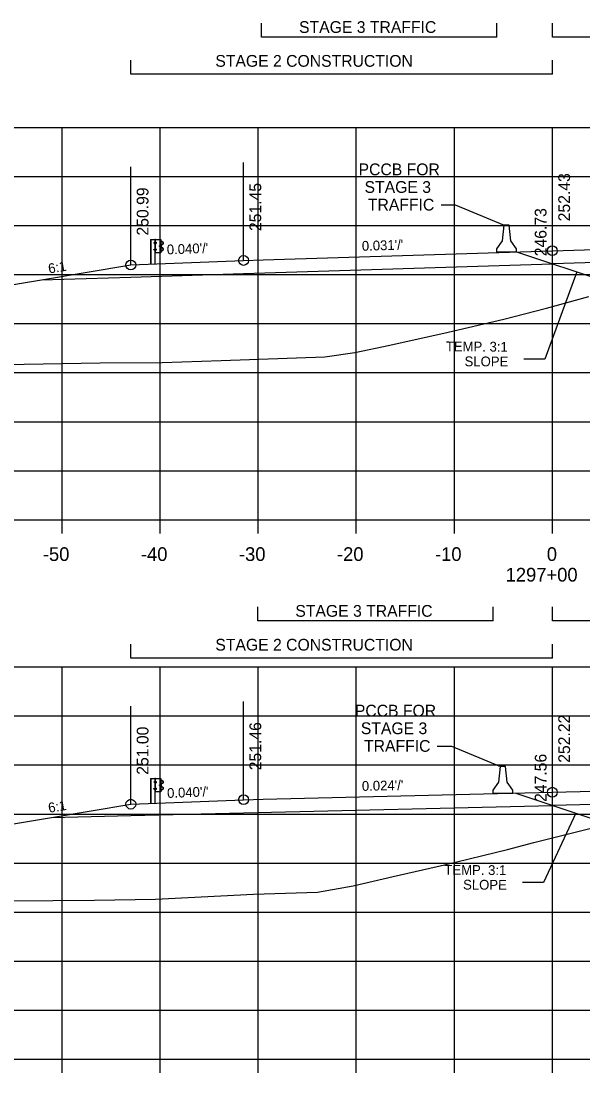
# Model space of a CAD drawing. Extents: x 1342547 to 1344156, y -1532351 to -1517216.
# Drawn here: x 1342648.7 to 1342706, y -1520540.3 to -1520433 of the extents above; entities that cross this region are included whole.
import ezdxf

# ---------------------------------------------------------------- set-up
doc = ezdxf.new("R2010")
doc.units = 0
for name, color, linetype in [('R_Alt Surface', 7, 'Continuous'), ('R_Axis', 7, 'Continuous'), ('R_Axis Annot', 7, 'Continuous'), ('R_Draft', 7, 'Continuous'), ('R_Exist Surface', 7, 'Continuous'), ('R_Fin Surface', 7, 'Continuous'), ('R_Grid', 7, 'Continuous'), ('R_MOT', 7, 'Continuous'), ('R_No Plot', 7, 'Continuous'), ('R_Xsect Elev', 7, 'Continuous'), ('R_Xsect Slope', 7, 'Continuous')]:
    doc.layers.add(name, color=color, linetype=linetype)

msp = doc.modelspace()

# ---------------------------------------------------------------- linework, layer by layer
at = {"layer": 'R_Alt Surface'}
for p, q in [((1342734.37, -1520456.79), (1342702.87, -1520457.78)), ((1342734.37, -1520512.23), (1342702.87, -1520512.99))]:
    msp.add_line(p, q, dxfattribs=at)
for points in [[(1342659.87, -1520459.12), (1342671.37, -1520458.76), (1342702.87, -1520457.78)], [(1342650.76, -1520459.4), (1342659.87, -1520459.12)], [(1342659.87, -1520514.02), (1342671.37, -1520513.75), (1342702.87, -1520512.99)], [(1342651.79, -1520514.22), (1342659.87, -1520514.02)]]:
    msp.add_lwpolyline(points, dxfattribs=at)
at = {"layer": 'R_Axis'}
for p, q in [((1342562.87, -1520483.87), (1342842.87, -1520483.87)), ((1342652.87, -1520485.27), (1342652.87, -1520483.87)), ((1342662.87, -1520485.27), (1342662.87, -1520483.87)), ((1342672.87, -1520485.27), (1342672.87, -1520483.87)), ((1342682.87, -1520485.27), (1342682.87, -1520483.87)), ((1342692.87, -1520485.27), (1342692.87, -1520483.87)), ((1342702.87, -1520485.27), (1342702.87, -1520483.87)), ((1342562.87, -1520538.87), (1342842.87, -1520538.87)), ((1342652.87, -1520540.27), (1342652.87, -1520538.87)), ((1342662.87, -1520540.27), (1342662.87, -1520538.87)), ((1342672.87, -1520540.27), (1342672.87, -1520538.87)), ((1342682.87, -1520540.27), (1342682.87, -1520538.87)), ((1342692.87, -1520540.27), (1342692.87, -1520538.87)), ((1342702.87, -1520540.27), (1342702.87, -1520538.87))]:
    msp.add_line(p, q, dxfattribs=at)
at = {"layer": 'R_Draft'}
for p, q in [((1342673.21, -1520434.65), (1342673.21, -1520433.22)), ((1342697.21, -1520434.65), (1342697.21, -1520433.22)), ((1342702.87, -1520434.65), (1342702.87, -1520433.22)), ((1342697.21, -1520434.65), (1342673.21, -1520434.65)), ((1342740.37, -1520434.65), (1342702.87, -1520434.65)), ((1342659.87, -1520438.45), (1342659.87, -1520437.02)), ((1342702.87, -1520438.45), (1342702.87, -1520437.02)), ((1342702.87, -1520438.45), (1342659.87, -1520438.45)), ((1342661.87, -1520455.28), (1342661.87, -1520457.79)), ((1342661.9, -1520455.28), (1342661.9, -1520457.79)), ((1342662.39, -1520455.28), (1342662.33, -1520455.28)), ((1342662.36, -1520457.79), (1342662.36, -1520455.28)), ((1342662.39, -1520455.28), (1342662.39, -1520455.28)), ((1342662.89, -1520456.64), (1342662.89, -1520455.28)), ((1342663.04, -1520455.49), (1342662.93, -1520455.43)), ((1342663.02, -1520455.51), (1342662.93, -1520455.46)), ((1342663.15, -1520455.61), (1342663.02, -1520455.51)), ((1342663.17, -1520455.6), (1342663.04, -1520455.49)), ((1342662.26, -1520456.38), (1342662.26, -1520456.28)), ((1342662.31, -1520456.3), (1342662.26, -1520456.3)), ((1342662.31, -1520456.36), (1342662.26, -1520456.36)), ((1342662.31, -1520456.39), (1342662.26, -1520456.39)), ((1342662.27, -1520455.69), (1342662.27, -1520455.59)), ((1342662.32, -1520455.7), (1342662.27, -1520455.7)), ((1342662.31, -1520456.27), (1342662.27, -1520456.27)), ((1342662.31, -1520456.36), (1342662.27, -1520456.36)), ((1342662.32, -1520455.58), (1342662.28, -1520455.58)), ((1342662.32, -1520455.61), (1342662.28, -1520455.61)), ((1342662.32, -1520455.67), (1342662.28, -1520455.67)), ((1342662.32, -1520455.67), (1342662.28, -1520455.67)), ((1342662.31, -1520456.39), (1342662.31, -1520456.27)), ((1342662.32, -1520455.7), (1342662.32, -1520455.58)), ((1342662.39, -1520456.64), (1342662.36, -1520456.64)), ((1342662.45, -1520455.65), (1342662.39, -1520455.65)), ((1342662.45, -1520456.33), (1342662.39, -1520456.33)), ((1342662.4, -1520455.58), (1342662.45, -1520455.58)), ((1342662.4, -1520455.71), (1342662.45, -1520455.71)), ((1342662.45, -1520456.27), (1342662.4, -1520456.27)), ((1342662.45, -1520456.39), (1342662.4, -1520456.39)), ((1342662.45, -1520455.58), (1342662.45, -1520455.71)), ((1342662.45, -1520456.39), (1342662.45, -1520456.27)), ((1342662.88, -1520455.9), (1342662.83, -1520455.9)), ((1342662.83, -1520456.01), (1342662.83, -1520455.91)), ((1342662.88, -1520455.93), (1342662.83, -1520455.93)), ((1342662.88, -1520455.99), (1342662.83, -1520455.99)), ((1342662.88, -1520456.02), (1342662.83, -1520456.02)), ((1342662.88, -1520455.99), (1342662.84, -1520455.99)), ((1342662.88, -1520456.02), (1342662.88, -1520455.9)), ((1342662.92, -1520456.48), (1342663.03, -1520456.43)), ((1342662.93, -1520456.02), (1342662.93, -1520455.89)), ((1342662.93, -1520456.5), (1342663.04, -1520456.44)), ((1342662.96, -1520456.02), (1342662.96, -1520455.89)), ((1342663.13, -1520456.2), (1342662.97, -1520456.1)), ((1342662.98, -1520455.82), (1342663.15, -1520455.72)), ((1342662.99, -1520455.84), (1342663.16, -1520455.74)), ((1342663.14, -1520456.18), (1342662.99, -1520456.08)), ((1342663.03, -1520456.43), (1342663.16, -1520456.32)), ((1342663.04, -1520456.44), (1342663.17, -1520456.33)), ((1342699.21, -1520456.56), (1342712.21, -1520460.89)), ((1342672.83, -1520494.18), (1342672.83, -1520492.75)), ((1342696.83, -1520494.18), (1342696.83, -1520492.75)), ((1342702.87, -1520494.18), (1342702.87, -1520492.75)), ((1342696.83, -1520494.18), (1342672.83, -1520494.18)), ((1342740.37, -1520494.18), (1342702.87, -1520494.18)), ((1342659.87, -1520497.98), (1342659.87, -1520496.55)), ((1342702.87, -1520497.98), (1342702.87, -1520496.55)), ((1342702.87, -1520497.98), (1342659.87, -1520497.98)), ((1342661.87, -1520510.25), (1342661.87, -1520512.76)), ((1342661.9, -1520510.25), (1342661.9, -1520512.76)), ((1342662.4, -1520510.24), (1342662.33, -1520510.25)), ((1342662.36, -1520512.76), (1342662.36, -1520510.24)), ((1342662.4, -1520510.24), (1342662.39, -1520510.24)), ((1342662.9, -1520511.61), (1342662.9, -1520510.25)), ((1342662.26, -1520511.35), (1342662.26, -1520511.25)), ((1342662.27, -1520510.66), (1342662.27, -1520510.56)), ((1342662.32, -1520511.24), (1342662.27, -1520511.24)), ((1342662.32, -1520511.27), (1342662.27, -1520511.27)), ((1342662.32, -1520511.33), (1342662.27, -1520511.33)), ((1342662.32, -1520511.33), (1342662.27, -1520511.33)), ((1342662.33, -1520510.55), (1342662.28, -1520510.55)), ((1342662.33, -1520510.58), (1342662.28, -1520510.58)), ((1342662.33, -1520510.64), (1342662.28, -1520510.64)), ((1342662.33, -1520510.64), (1342662.28, -1520510.64)), ((1342662.33, -1520510.67), (1342662.28, -1520510.67)), ((1342662.32, -1520511.36), (1342662.32, -1520511.24)), ((1342662.33, -1520510.67), (1342662.33, -1520510.55)), ((1342662.4, -1520510.55), (1342662.45, -1520510.55)), ((1342662.45, -1520510.62), (1342662.4, -1520510.62)), ((1342662.4, -1520510.68), (1342662.45, -1520510.68)), ((1342662.45, -1520511.24), (1342662.4, -1520511.24)), ((1342662.45, -1520511.3), (1342662.4, -1520511.3)), ((1342662.45, -1520510.55), (1342662.45, -1520510.68)), ((1342662.45, -1520511.36), (1342662.45, -1520511.24)), ((1342662.83, -1520510.98), (1342662.83, -1520510.88)), ((1342662.88, -1520510.9), (1342662.83, -1520510.9)), ((1342662.88, -1520510.96), (1342662.83, -1520510.96)), ((1342662.88, -1520510.99), (1342662.83, -1520510.99)), ((1342662.88, -1520510.87), (1342662.84, -1520510.87)), ((1342662.88, -1520510.96), (1342662.84, -1520510.96)), ((1342662.88, -1520510.99), (1342662.88, -1520510.87)), ((1342663.04, -1520510.46), (1342662.93, -1520510.4)), ((1342663.03, -1520510.48), (1342662.93, -1520510.43)), ((1342662.94, -1520510.99), (1342662.94, -1520510.86)), ((1342662.96, -1520510.99), (1342662.96, -1520510.86)), ((1342662.98, -1520510.79), (1342663.15, -1520510.69)), ((1342663.13, -1520511.16), (1342662.98, -1520511.07)), ((1342663.14, -1520511.14), (1342662.99, -1520511.05)), ((1342663, -1520510.81), (1342663.17, -1520510.71)), ((1342663.16, -1520510.58), (1342663.03, -1520510.48)), ((1342663.03, -1520511.4), (1342663.16, -1520511.29)), ((1342663.17, -1520510.56), (1342663.04, -1520510.46)), ((1342663.05, -1520511.41), (1342663.17, -1520511.3)), ((1342662.32, -1520511.36), (1342662.27, -1520511.36)), ((1342662.4, -1520511.61), (1342662.36, -1520511.61)), ((1342662.45, -1520511.36), (1342662.4, -1520511.36)), ((1342662.92, -1520511.45), (1342663.03, -1520511.4)), ((1342662.93, -1520511.47), (1342663.05, -1520511.41)), ((1342699.13, -1520511.74), (1342710.26, -1520515.45))]:
    msp.add_line(p, q, dxfattribs=at)
for points in [[(1342691.51, -1520451.75), (1342692.95, -1520451.75)], [(1342692.95, -1520451.75), (1342697.96, -1520453.83)], [(1342661.87, -1520455.28), (1342662.33, -1520455.28), (1342662.32, -1520457.79)], [(1342691.13, -1520506.94), (1342692.57, -1520506.94)], [(1342692.57, -1520506.94), (1342697.57, -1520509.03)], [(1342661.87, -1520510.25), (1342662.33, -1520510.25), (1342662.33, -1520512.76)]]:
    msp.add_lwpolyline(points, dxfattribs=at)
for points in [[(1342662.32, -1520455.56), (1342662.32, -1520455.73), (1342662.33, -1520455.73), (1342662.33, -1520455.56)], [(1342662.92, -1520455.28), (1342662.92, -1520456.64), (1342662.39, -1520456.64), (1342662.39, -1520455.28)], [(1342662.26, -1520456.3), (1342662.26, -1520456.36), (1342662.23, -1520456.36), (1342662.23, -1520456.3)], [(1342662.27, -1520455.61), (1342662.27, -1520455.67), (1342662.24, -1520455.67), (1342662.24, -1520455.61)], [(1342662.31, -1520456.25), (1342662.31, -1520456.42), (1342662.32, -1520456.42), (1342662.32, -1520456.25)], [(1342662.45, -1520455.58), (1342662.45, -1520455.71), (1342662.39, -1520455.71), (1342662.39, -1520455.58)], [(1342662.45, -1520456.27), (1342662.45, -1520456.39), (1342662.39, -1520456.39), (1342662.39, -1520456.27)], [(1342662.82, -1520455.93), (1342662.82, -1520455.99), (1342662.8, -1520455.99), (1342662.8, -1520455.93)], [(1342662.88, -1520455.88), (1342662.88, -1520456.05), (1342662.89, -1520456.05), (1342662.89, -1520455.88)], [(1342662.92, -1520510.25), (1342662.92, -1520511.61), (1342662.4, -1520511.61), (1342662.4, -1520510.24)], [(1342662.26, -1520511.27), (1342662.26, -1520511.33), (1342662.23, -1520511.33), (1342662.23, -1520511.27)], [(1342662.27, -1520510.58), (1342662.27, -1520510.64), (1342662.25, -1520510.64), (1342662.25, -1520510.58)], [(1342662.32, -1520511.22), (1342662.32, -1520511.38), (1342662.33, -1520511.38), (1342662.33, -1520511.22)], [(1342662.33, -1520510.53), (1342662.33, -1520510.7), (1342662.34, -1520510.7), (1342662.34, -1520510.53)], [(1342662.45, -1520510.55), (1342662.45, -1520510.68), (1342662.4, -1520510.68), (1342662.4, -1520510.55)], [(1342662.45, -1520511.24), (1342662.45, -1520511.36), (1342662.4, -1520511.36), (1342662.4, -1520511.24)], [(1342662.83, -1520510.9), (1342662.83, -1520510.96), (1342662.8, -1520510.96), (1342662.8, -1520510.9)], [(1342662.88, -1520510.85), (1342662.88, -1520511.02), (1342662.89, -1520511.02), (1342662.89, -1520510.85)]]:
    msp.add_lwpolyline(points, close=True, dxfattribs=at)
for centre, radius, start, end in [((1342662.28, -1520456.28), 0.022, 134.5745, 222.2244), ((1342662.35, -1520456.33), 0.0922, 159.7423, 200.2577), ((1342662.28, -1520456.38), 0.025, 140.9334, 216.6234), ((1342662.29, -1520455.59), 0.022, 134.5745, 222.2244), ((1342662.36, -1520455.64), 0.0922, 159.7423, 200.2577), ((1342662.29, -1520455.69), 0.025, 140.9334, 216.6234), ((1342662.85, -1520455.91), 0.022, 134.5745, 222.2244), ((1342662.92, -1520455.96), 0.0922, 159.7423, 200.2577), ((1342662.85, -1520456.01), 0.025, 140.9334, 216.6234), ((1342663.02, -1520455.9), 0.0865, 118.106, 175.0444), ((1342663, -1520456.03), 0.0703, 171.7804, 246.8536), ((1342662.95, -1520455.97), 0.0453, 282.9554, 86.0697), ((1342663.02, -1520455.9), 0.0622, 118.106, 175.0444), ((1342663, -1520456.03), 0.0462, 171.7804, 246.8536), ((1342663.09, -1520456.27), 0.0854, 325.2184, 59.12), ((1342663.09, -1520456.27), 0.109, 325.2184, 59.12), ((1342663.12, -1520455.66), 0.062, 299.2499, 57.9783), ((1342663.12, -1520455.66), 0.0856, 299.2499, 57.9783), ((1342662.28, -1520511.25), 0.022, 134.5745, 222.2244), ((1342662.35, -1520511.3), 0.0922, 159.7423, 200.2577), ((1342662.29, -1520511.35), 0.025, 140.9334, 216.6234), ((1342662.3, -1520510.56), 0.022, 134.5745, 222.2244), ((1342662.37, -1520510.61), 0.0922, 159.7423, 200.2577), ((1342662.3, -1520510.66), 0.025, 140.9334, 216.6234), ((1342662.85, -1520510.88), 0.022, 134.5745, 222.2244), ((1342662.92, -1520510.93), 0.0922, 159.7423, 200.2577), ((1342662.85, -1520510.98), 0.025, 140.9334, 216.6234), ((1342663.02, -1520510.87), 0.0865, 118.106, 175.0444), ((1342663.01, -1520511), 0.0703, 171.7804, 246.8536), ((1342663.02, -1520510.87), 0.0622, 118.106, 175.0444), ((1342662.95, -1520510.94), 0.0453, 282.9554, 86.0697), ((1342663.01, -1520511), 0.0462, 171.7804, 246.8536), ((1342663.09, -1520511.24), 0.0854, 325.2184, 59.12), ((1342663.09, -1520511.24), 0.109, 325.2184, 59.12), ((1342663.12, -1520510.63), 0.062, 299.2499, 57.9783), ((1342663.12, -1520510.63), 0.0856, 299.2499, 57.9783)]:
    msp.add_arc(centre, radius, start, end, dxfattribs=at)
at = {"layer": 'R_Exist Surface'}
for points in [[(1342647.06, -1520468.03), (1342656.76, -1520467.87), (1342663.08, -1520467.85), (1342669.09, -1520467.63), (1342679.66, -1520467.26), (1342682.71, -1520466.81), (1342686.28, -1520466.05), (1342692.24, -1520464.74), (1342697.9, -1520463.42), (1342702.28, -1520462.3), (1342706.57, -1520461.12)], [(1342643.4, -1520522.75), (1342656.17, -1520522.67), (1342662.38, -1520522.57), (1342672.4, -1520522.06), (1342678.92, -1520521.83), (1342682.55, -1520521.18), (1342686.63, -1520520.25), (1342691.87, -1520519.05), (1342698.29, -1520517.48), (1342700.98, -1520516.79), (1342706.68, -1520515.34)]]:
    msp.add_lwpolyline(points, dxfattribs=at)
at = {"layer": 'R_Fin Surface'}
for points in [[(1342620.77, -1520468.17), (1342643.37, -1520460.64), (1342650.76, -1520459.4), (1342659.87, -1520457.89), (1342671.37, -1520457.43), (1342673.37, -1520457.36), (1342702.87, -1520456.44), (1342732.37, -1520455.52), (1342734.37, -1520455.46), (1342740.37, -1520455.27), (1342751.55, -1520457.14), (1342762.37, -1520458.94), (1342797.14, -1520470.53)], [(1342621.68, -1520522.85), (1342643.37, -1520515.62), (1342651.79, -1520514.22), (1342659.87, -1520512.87), (1342671.37, -1520512.41), (1342673.37, -1520512.36), (1342702.87, -1520511.65), (1342732.37, -1520510.94), (1342734.37, -1520510.89), (1342740.37, -1520510.75), (1342751.26, -1520512.56), (1342762.37, -1520514.42), (1342796.2, -1520525.69)]]:
    msp.add_lwpolyline(points, dxfattribs=at)
at = {"layer": 'R_Grid'}
for p, q in [((1342562.87, -1520443.87), (1342842.87, -1520443.87)), ((1342652.87, -1520483.87), (1342652.87, -1520443.87)), ((1342662.87, -1520483.87), (1342662.87, -1520443.87)), ((1342672.87, -1520483.87), (1342672.87, -1520443.87)), ((1342682.87, -1520483.87), (1342682.87, -1520443.87)), ((1342692.87, -1520483.87), (1342692.87, -1520443.87)), ((1342702.87, -1520483.87), (1342702.87, -1520443.87)), ((1342562.87, -1520448.87), (1342842.87, -1520448.87)), ((1342562.87, -1520453.87), (1342842.87, -1520453.87)), ((1342562.87, -1520458.87), (1342842.87, -1520458.87)), ((1342562.87, -1520463.87), (1342842.87, -1520463.87)), ((1342562.87, -1520468.87), (1342842.87, -1520468.87)), ((1342562.87, -1520473.87), (1342842.87, -1520473.87)), ((1342562.87, -1520478.87), (1342842.87, -1520478.87)), ((1342562.87, -1520483.87), (1342842.87, -1520483.87)), ((1342562.87, -1520498.87), (1342842.87, -1520498.87)), ((1342652.87, -1520538.87), (1342652.87, -1520498.87)), ((1342662.87, -1520538.87), (1342662.87, -1520498.87)), ((1342672.87, -1520538.87), (1342672.87, -1520498.87)), ((1342682.87, -1520538.87), (1342682.87, -1520498.87)), ((1342692.87, -1520538.87), (1342692.87, -1520498.87)), ((1342702.87, -1520538.87), (1342702.87, -1520498.87)), ((1342562.87, -1520503.87), (1342842.87, -1520503.87)), ((1342562.87, -1520508.87), (1342842.87, -1520508.87)), ((1342562.87, -1520513.87), (1342842.87, -1520513.87)), ((1342562.87, -1520518.87), (1342842.87, -1520518.87)), ((1342562.87, -1520523.87), (1342842.87, -1520523.87)), ((1342562.87, -1520528.87), (1342842.87, -1520528.87)), ((1342562.87, -1520533.87), (1342842.87, -1520533.87)), ((1342562.87, -1520538.87), (1342842.87, -1520538.87))]:
    msp.add_line(p, q, dxfattribs=at)
at = {"layer": 'R_MOT'}
for p, q in [((1342697.79, -1520455.42), (1342697.96, -1520453.83)), ((1342698.21, -1520453.83), (1342697.96, -1520453.83)), ((1342698.46, -1520453.83), (1342698.21, -1520453.83)), ((1342698.62, -1520455.42), (1342698.46, -1520453.83)), ((1342697.21, -1520456.25), (1342697.79, -1520455.42)), ((1342699.21, -1520456.25), (1342698.62, -1520455.42)), ((1342697.21, -1520456.58), (1342697.21, -1520456.25)), ((1342699.21, -1520456.58), (1342697.21, -1520456.58)), ((1342699.21, -1520456.58), (1342699.21, -1520456.25)), ((1342697.4, -1520510.61), (1342697.57, -1520509.03)), ((1342697.82, -1520509.03), (1342697.57, -1520509.03)), ((1342698.07, -1520509.03), (1342697.82, -1520509.03)), ((1342698.24, -1520510.61), (1342698.07, -1520509.03)), ((1342696.83, -1520511.44), (1342697.4, -1520510.61)), ((1342698.83, -1520511.44), (1342698.24, -1520510.61)), ((1342696.82, -1520511.78), (1342696.83, -1520511.44)), ((1342698.82, -1520511.78), (1342696.82, -1520511.78)), ((1342698.82, -1520511.78), (1342698.83, -1520511.44))]:
    msp.add_line(p, q, dxfattribs=at)
at = {"layer": 'R_No Plot'}
for centre in [(1342702.87, -1520456.44), (1342659.87, -1520457.89), (1342671.37, -1520457.43), (1342702.87, -1520511.65), (1342659.87, -1520512.87), (1342671.37, -1520512.41)]:
    msp.add_circle(centre, 0.5, dxfattribs=at)
at = {"layer": 'R_Xsect Elev'}
for p, q in [((1342702.87, -1520456.44), (1342702.87, -1520446.44)), ((1342659.87, -1520457.89), (1342659.87, -1520447.89)), ((1342671.37, -1520457.43), (1342671.37, -1520447.43)), ((1342705.35, -1520458.6), (1342702.11, -1520467.49)), ((1342702.11, -1520467.49), (1342699.97, -1520467.49)), ((1342702.87, -1520511.65), (1342702.87, -1520501.65)), ((1342671.37, -1520512.41), (1342671.37, -1520502.41)), ((1342659.87, -1520512.87), (1342659.87, -1520502.87)), ((1342702.87, -1520516.31), (1342702.87, -1520506.31)), ((1342705.26, -1520513.79), (1342701.96, -1520520.86)), ((1342701.96, -1520520.86), (1342699.82, -1520520.86))]:
    msp.add_line(p, q, dxfattribs=at)

# ---------------------------------------------------------------- texts
at = {"layer": 'R_Axis Annot'}
for s, p in [('-50', (1342650.9, -1520488.07)), ('-40', (1342660.9, -1520488.07)), ('-30', (1342670.9, -1520488.07)), ('-20', (1342680.9, -1520488.07)), ('-10', (1342690.9, -1520488.07)), ('0', (1342702.3, -1520488.07)), ('1297+00', (1342698.1, -1520490.17))]:
    msp.add_text(s, height=1.4, dxfattribs=at).set_placement(p)
at = {"layer": 'R_Draft'}
for s, p in [('STAGE 3 TRAFFIC', (1342677.03, -1520434.23)), ('STAGE 2 CONSTRUCTION', (1342668.49, -1520437.68)), ('PCCB FOR', (1342683.1, -1520448.74)), ('STAGE 3', (1342683.71, -1520450.54)), ('TRAFFIC', (1342684.05, -1520452.34)), ('STAGE 3 TRAFFIC', (1342676.65, -1520493.76)), ('STAGE 2 CONSTRUCTION', (1342668.49, -1520497.21)), ('PCCB FOR', (1342682.72, -1520503.93)), ('STAGE 3', (1342683.33, -1520505.73)), ('TRAFFIC', (1342683.66, -1520507.53))]:
    msp.add_text(s, height=1.2, dxfattribs=at).set_placement(p)
at = {"layer": 'R_Xsect Elev'}
for s, p in [('252.43', (1342704.67, -1520453.44)), ('250.99', (1342661.67, -1520454.89)), ('251.45', (1342673.17, -1520454.43)), ('246.73', (1342702.27, -1520457)), ('252.22', (1342704.67, -1520508.65)), ('251.46', (1342673.17, -1520509.41)), ('251.00', (1342661.67, -1520509.87)), ('247.56', (1342702.27, -1520512.64))]:
    msp.add_text(s, height=1.2, rotation=90, dxfattribs=at).set_placement(p)
at = {"layer": 'R_Xsect Slope'}
for s, rotation, p in [("0.031'/'", 1.7896, (1342683.45, -1520456.45)), ("0.040'/'", 2.2906, (1342663.56, -1520456.82)), ('6:1', 9.4623, (1342651.53, -1520458.77)), ('TEMP. 3:1', 359.6242, (1342692, -1520466.69)), ('SLOPE', 359.6242, (1342693.91, -1520468.21)), ("0.040'/'", 2.2906, (1342663.59, -1520512.24)), ("0.024'/'", 1.3814, (1342683.45, -1520511.52)), ('6:1', 9.4623, (1342651.53, -1520513.75)), ('TEMP. 3:1', 359.6242, (1342691.85, -1520520.06)), ('SLOPE', 359.6242, (1342693.76, -1520521.57))]:
    msp.add_text(s, height=1, rotation=rotation, dxfattribs=at).set_placement(p)

doc.saveas('drawing.dxf')
